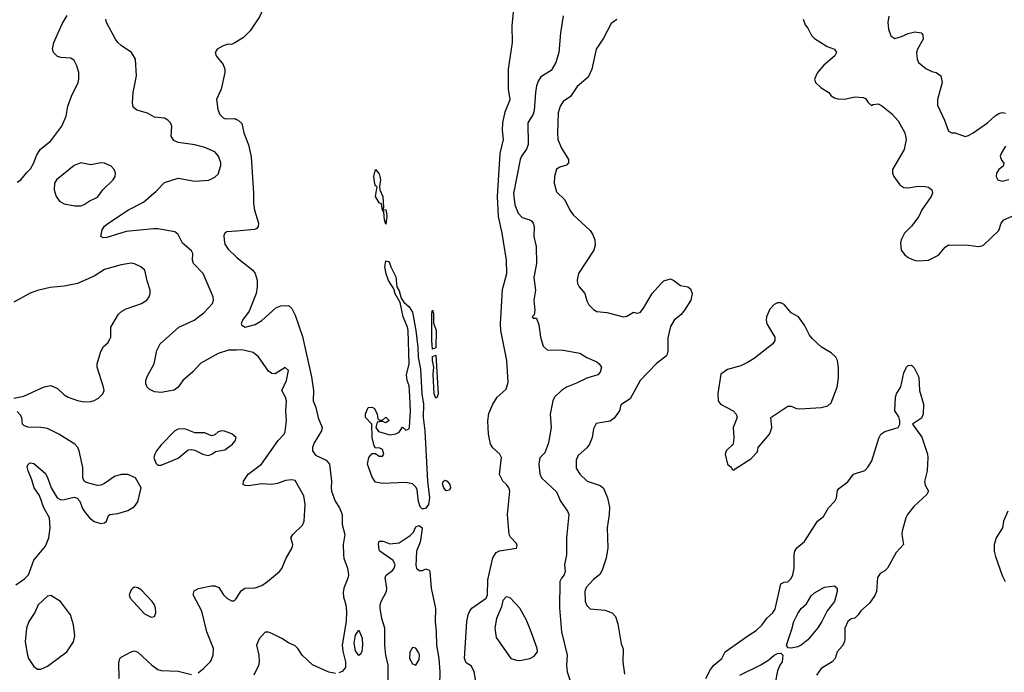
# Model space of a CAD drawing. Header units: inches. Extents: x 1550315 to 1685896, y 510706 to 640504.
# Tile 298 of 452: x 1638705 to 1644583, y 583747 to 587646. Entities that reach past the tile are written whole.
import ezdxf

# ---------------------------------------------------------------- set-up
doc = ezdxf.new("R2010")
doc.units = ezdxf.units.IN
doc.header["$MEASUREMENT"] = 0
doc.layers.add('B6538', color=7, linetype='Continuous')
doc.layers.add('B6548', color=7, linetype='Continuous')

msp = doc.modelspace()

# ---------------------------------------------------------------- linework, layer by layer
at = {"layer": 'B6538', "color": 5}
for points, elevation in [([(1638690, 586674.4), (1638711.2, 586688.8), (1638746.5, 586733.5), (1638770, 586754.8), (1638789.7, 586790.3), (1638805.2, 586834.8), (1638827.6, 586870), (1638890, 586921.6), (1638955.5, 587010), (1638981.4, 587070), (1638992, 587130), (1639014.7, 587190), (1639052.8, 587270), (1639057.4, 587290), (1639057.2, 587330), (1639046.2, 587370), (1639030, 587401.6), (1639010, 587415.1), (1638950, 587419.8), (1638930, 587426.2), (1638906.6, 587450), (1638899.7, 587470), (1638908.3, 587510), (1638958.8, 587621.2), (1638988.4, 587670)], 480), ([(1640000, 585672.5), (1639951.7, 585671.7), (1639890, 585651.7), (1639785.9, 585594.1), (1639738, 585542), (1639679.6, 585490), (1639650.2, 585449.8), (1639626.6, 585433.4), (1639550, 585418.8), (1639510, 585422.7), (1639478, 585438), (1639465.3, 585450), (1639457.6, 585470), (1639457.2, 585490), (1639464.8, 585515.2), (1639507.8, 585590), (1639524.2, 585670), (1639544, 585710), (1639655.6, 585810), (1639745.6, 585850), (1639804.7, 585895.3), (1639855.1, 585950), (1639862.7, 585970), (1639859.3, 585990), (1639800.8, 586130), (1639742.7, 586190), (1639736.8, 586210), (1639737.7, 586250), (1639730, 586264.5), (1639675.8, 586310), (1639650, 586363.6), (1639630, 586378.2), (1639530, 586395.6), (1639504.3, 586395.7), (1639340.2, 586379.8), (1639224.2, 586344.2), (1639203.1, 586343.1), (1639189.4, 586350), (1639196.4, 586390), (1639208.7, 586410), (1639230, 586429.2), (1639353.7, 586510), (1639443.4, 586556.6), (1639519.2, 586620.8), (1639570, 586674), (1639650, 586699.5), (1639750, 586682), (1639833.1, 586686.9), (1639870, 586704.9), (1639890, 586724), (1639905.4, 586774.6), (1639905.6, 586790), (1639892.6, 586830), (1639870, 586857.4), (1639810, 586883), (1639750, 586898.7), (1639650, 586912.8), (1639624.2, 586924.2), (1639609.6, 586950), (1639613.6, 587010), (1639604.5, 587030), (1639590, 587046.6), (1639570, 587057), (1639510, 587063.7), (1639467, 587087), (1639404.8, 587104.8), (1639382.9, 587122.9), (1639378, 587150), (1639382.6, 587210), (1639401.7, 587310), (1639395.1, 587410), (1639372.6, 587450), (1639310, 587491.9), (1639289.9, 587509.9), (1639276.1, 587530), (1639223.5, 587630), (1639218, 587650)], 460), ([(1640000, 587513.8), (1639990, 587507.3), (1639970, 587497.3), (1639950, 587499.1), (1639919, 587490), (1639883.7, 587470), (1639872.3, 587450), (1639877, 587430), (1639918.8, 587378.8), (1639928.7, 587350), (1639929.8, 587330), (1639908, 587230), (1639880.4, 587170), (1639888.3, 587110), (1639899.8, 587079.8), (1639919.5, 587059.5), (1639933.7, 587053.7), (1639990, 587054.8), (1640000, 587050.3)], 440), ([(1640000, 586383.4), (1639942, 586378), (1639929, 586370), (1639924.1, 586355.9), (1639924.7, 586330), (1639930, 586304), (1639950, 586275.1), (1640000, 586226.5)], 440), ([(1638670, 585384.7), (1638730, 585396.4), (1638850, 585452), (1638890, 585460.4), (1638930, 585443.1), (1638970, 585405.3), (1638993.4, 585390), (1639050.2, 585370.2), (1639090, 585362.6), (1639130, 585364.7), (1639150, 585371.3), (1639175.1, 585384.9), (1639202, 585410), (1639208.2, 585430), (1639206, 585450), (1639166.3, 585570), (1639168, 585590), (1639190, 585662.8), (1639205.9, 585694.1), (1639230, 585716.3), (1639243.1, 585736.9), (1639248, 585750), (1639249.7, 585810), (1639294, 585886), (1639314.9, 585905.1), (1639340.5, 585919.5), (1639432.7, 585950), (1639463.7, 585970), (1639478, 585990), (1639484.5, 586010), (1639483.6, 586030), (1639465.2, 586085.2), (1639451.5, 586150), (1639427, 586170), (1639390, 586187.1), (1639370, 586191.1), (1639310, 586182), (1639210, 586153.3), (1639150, 586114.5), (1639050, 586070.8), (1638970, 586053.2), (1638886.1, 586046.1), (1638810, 586028.2), (1638767.9, 586012.1), (1638670, 585957.7)], 480), ([(1638680.7, 584270), (1638733.5, 584306.5), (1638758, 584330), (1638790, 584418), (1638859.7, 584500.3), (1638878, 584550), (1638887.1, 584610), (1638881.7, 584670), (1638849.6, 584730), (1638823.3, 584803.3), (1638791.8, 584850), (1638777.8, 584897.8), (1638754.5, 584950), (1638750, 584974), (1638753.2, 584986.8), (1638763.7, 584996.3), (1638770, 584998.8), (1638790, 584994), (1638857.3, 584937.3), (1638871.5, 584911.5), (1638891.7, 584850), (1638929.2, 584789.2), (1638950, 584778.5), (1638970, 584778.6), (1639030, 584794), (1639048.5, 584788.5), (1639063, 584770), (1639077.1, 584730), (1639090.4, 584710), (1639122.4, 584670), (1639150, 584647.2), (1639190, 584636.4), (1639210, 584640.5), (1639222.7, 584650), (1639235.5, 584684.5), (1639242, 584690), (1639290, 584696), (1639350, 584713), (1639390, 584737.3), (1639410, 584766), (1639429, 584850), (1639395.3, 584910), (1639350, 584929.6), (1639310, 584929.7), (1639270, 584916.4), (1639210, 584874.7), (1639190, 584866), (1639170, 584863), (1639100.9, 584880.9), (1639089.5, 584890), (1639080.7, 584910), (1639081.3, 584970), (1639058.9, 585070), (1639052.4, 585090), (1639034.3, 585110), (1638938.7, 585170), (1638870, 585203.1), (1638830, 585210.7), (1638752.3, 585212.3), (1638730, 585222), (1638722, 585230), (1638716.9, 585270), (1638710, 585282.7), (1638690, 585304.5)], 480), ([(1639770, 583744.9), (1639802, 583770), (1639846.5, 583813.5), (1639858.9, 583850), (1639860.9, 583890), (1639822.4, 583990), (1639791.6, 584111.6), (1639741.3, 584210), (1639745.6, 584234.4), (1639772.8, 584247.2), (1639850, 584264), (1639870, 584264), (1639893.2, 584253.2), (1639921.4, 584210), (1639940.7, 584190), (1639970, 584174), (1639984.8, 584175.2), (1639995.9, 584184.1), (1640000, 584190.9)], 460), ([(1639299, 583710), (1639296.6, 583803.4), (1639303, 583830), (1639310, 583838.4), (1639370, 583870.4), (1639390, 583876.4), (1639410, 583866.7), (1639491, 583791), (1639530, 583763.7), (1639550, 583758), (1639650, 583753.1), (1639730, 583733.7)], 460)]:
    msp.add_lwpolyline(points, dxfattribs=dict(at, elevation=elevation))
at = {"layer": 'B6538', "color": 5, "elevation": 480}
for points in [[(1639070, 586791.1), (1639030, 586774.5), (1638924.2, 586690), (1638913.4, 586670), (1638910.4, 586630.3), (1638922.4, 586590), (1638941.8, 586561.8), (1638970, 586546.4), (1639034.6, 586534.6), (1639070, 586534.6), (1639090, 586542.3), (1639118.6, 586561.4), (1639170, 586586), (1639201.3, 586630), (1639262, 586690), (1639274.5, 586710), (1639277, 586730), (1639269.6, 586750), (1639250.8, 586770.8), (1639210, 586788), (1639190, 586790.9), (1639130, 586778)], [(1639690, 585202), (1639650, 585199.5), (1639630, 585189.3), (1639550, 585106), (1639520.7, 585070), (1639510.8, 585050), (1639504.9, 585030), (1639516.9, 584996.9), (1639530, 584984.7), (1639550, 584984.7), (1639650, 585027.3), (1639710, 585076), (1639730, 585078.8), (1639750, 585074), (1639798, 585050), (1639830, 585042), (1639852.7, 585050), (1639873.6, 585066.4), (1639930, 585077.1), (1639974.5, 585110), (1639992, 585130), (1639997.2, 585150), (1639971.9, 585171.9), (1639927.5, 585187.5), (1639910, 585189.6), (1639890, 585182.9), (1639870, 585166), (1639850, 585160.9), (1639810, 585178.5), (1639750, 585176.9)], [(1639390, 584255.1), (1639381, 584250), (1639370, 584239), (1639359.1, 584210), (1639364.9, 584190), (1639450, 584096.3), (1639490, 584077.3), (1639510, 584081), (1639517.2, 584102.8), (1639515.1, 584130), (1639509.6, 584150), (1639495.1, 584170), (1639430, 584239.5), (1639410, 584252)], [(1638890, 584205.2), (1638870, 584201.2), (1638814, 584150), (1638795.6, 584104.4), (1638758.7, 584050), (1638746, 584010), (1638737.6, 583930), (1638750.5, 583850), (1638758, 583830), (1638790, 583782.8), (1638810, 583766.8), (1638830, 583766.8), (1638870, 583783), (1638985.1, 583870), (1639025.1, 583930), (1639033.9, 583966.1), (1639026.3, 584030), (1639007.8, 584090), (1638949.2, 584170)]]:
    msp.add_lwpolyline(points, close=True, dxfattribs=at)
at = {"layer": 'B6548', "color": 5}
for points, elevation in [([(1640000, 588870.5), (1640043.1, 588783.1), (1640074.2, 588690), (1640147.1, 588567), (1640210, 588516.2), (1640236.2, 588476.2), (1640245.7, 588445.7), (1640255.4, 588330), (1640269.9, 588270), (1640268.1, 588230), (1640234.3, 588110), (1640237.6, 588090), (1640256.3, 588056.3), (1640263, 588010), (1640255.2, 587910), (1640239.2, 587860.8), (1640176.9, 587750), (1640136.9, 587663.1), (1640081, 587579), (1640040.1, 587539.9), (1640000, 587513.8)], 440), ([(1641435.9, 583650), (1641418.3, 583750), (1641403.2, 583783.2), (1641370, 583804.1), (1641359.8, 583830), (1641374.2, 584050), (1641382.3, 584090), (1641389.5, 584110.5), (1641403.3, 584130), (1641490.7, 584190), (1641497.8, 584210), (1641499.5, 584300.5), (1641530, 584430.7), (1641550, 584462.6), (1641570, 584473.9), (1641671, 584489), (1641674.9, 584505.1), (1641670, 584516.3), (1641634.4, 584554.4), (1641627, 584570), (1641617.8, 584690), (1641630.3, 584830), (1641625.3, 584850), (1641611.6, 584870), (1641589.2, 584890), (1641570.3, 584929.7), (1641580.9, 585030), (1641570.9, 585050.9), (1641528.9, 585088.9), (1641514.7, 585110), (1641504.4, 585170), (1641500.1, 585250), (1641505.7, 585294.3), (1641530, 585349.3), (1641555.8, 585390), (1641610, 585438), (1641620.4, 585479.6), (1641613.2, 585610), (1641578.3, 585790), (1641574.6, 585830), (1641586.6, 586033.4), (1641612.3, 586130), (1641610.2, 586210), (1641585.6, 586370), (1641563.8, 586470), (1641557.4, 586590), (1641574, 586846), (1641593.8, 586930), (1641586.7, 586986.7), (1641589.7, 587030), (1641603.6, 587096.4), (1641632.2, 587170), (1641622.9, 587230), (1641622.7, 587350), (1641647, 587510), (1641645.2, 587610), (1641659, 587750)], 440), ([(1641950.3, 587669.7), (1641933.3, 587566.7), (1641924.5, 587450), (1641906, 587390), (1641877.4, 587342.6), (1641816.4, 587303.6), (1641800.5, 587279.5), (1641790.1, 587249.9), (1641783.5, 587210), (1641776.8, 587103.2), (1641770, 587082), (1641738.9, 587030), (1641740.5, 586899.5), (1641730, 586872.3), (1641700.7, 586830), (1641693.5, 586810), (1641652.5, 586607.5), (1641660.6, 586540.6), (1641680.2, 586490), (1641704, 586464), (1641750.1, 586450.1), (1641762, 586442), (1641771.3, 586430), (1641776.5, 586410), (1641774.6, 586350), (1641787.9, 586290), (1641790.4, 586190), (1641775.1, 586104.9), (1641784.4, 586030), (1641775.3, 585970), (1641780.7, 585910), (1641776.9, 585883.1), (1641764.7, 585870), (1641770, 585862), (1641790, 585862), (1641803.4, 585823.4), (1641815.1, 585750), (1641830, 585694.9), (1641853.8, 585673.8), (1641950, 585671), (1642050, 585654.5), (1642090, 585627.7), (1642150, 585601.9), (1642165, 585590), (1642178.3, 585570), (1642170, 585539.7), (1642156.5, 585523.5), (1642090, 585504.9), (1642030, 585473.6), (1641970.1, 585449.9), (1641939.5, 585430), (1641898.4, 585390), (1641888.7, 585370), (1641872.4, 585290), (1641877.1, 585210), (1641862.5, 585117.5), (1641841, 585059), (1641810, 585028), (1641804.4, 584990), (1641810, 584932), (1641821, 584910), (1641910, 584824.7), (1641932.7, 584770), (1641976.3, 584710), (1641983.8, 584690), (1641968.8, 584550), (1641968.7, 584450), (1641956.5, 584390), (1641960.7, 584350), (1641956, 584330), (1641938.8, 584310), (1641930.5, 584289.5), (1641927.8, 584132.2), (1641939, 583990), (1641974.2, 583850), (1641970.1, 583790), (1641973.3, 583750), (1642008, 583650)], 460), ([(1642270, 587647.5), (1642237, 587623), (1642190, 587535.6), (1642146.7, 587470), (1642120.6, 587350), (1642098.2, 587301.8), (1642034.1, 587245.9), (1641993.9, 587186.1), (1641950, 587157.6), (1641931, 587130), (1641920.4, 587090), (1641914.8, 586970), (1641918, 586930), (1641939.2, 586879.2), (1641982, 586810), (1641981.6, 586790), (1641970, 586776.4), (1641930, 586765.6), (1641910, 586752.6), (1641898, 586710), (1641896.6, 586670), (1641910, 586616.9), (1641959.3, 586570), (1641990, 586508.2), (1642010, 586479.5), (1642110, 586386.7), (1642124.6, 586364.6), (1642138.6, 586330), (1642140.7, 586299.3), (1642131.7, 586270), (1642041.7, 586130), (1642033.4, 586090), (1642035.3, 586070), (1642045.3, 586050), (1642079.1, 586010), (1642090, 585966), (1642103.4, 585943.4), (1642130, 585914), (1642150, 585903), (1642210, 585897.6), (1642310, 585871.8), (1642330, 585875.8), (1642370, 585898), (1642390, 585892.7), (1642410, 585896.4), (1642430, 585922.4), (1642481.1, 586010), (1642530, 586066.4), (1642550, 586085.3), (1642590, 586097), (1642610, 586088.4), (1642650, 586058.4), (1642693.4, 586050), (1642710, 586037.1), (1642719, 586010), (1642711.5, 585970), (1642674.5, 585910), (1642655, 585885), (1642612.9, 585850), (1642590, 585813.3), (1642574.6, 585745.4), (1642574.2, 585665.8), (1642571.3, 585648.7), (1642563.6, 585636.4), (1642507.3, 585592.7), (1642409.3, 585490.7), (1642350, 585381.2), (1642294.4, 585345.6), (1642285.5, 585310), (1642254.8, 585265.2), (1642230, 585248.2), (1642146.5, 585233.5), (1642130, 585200.9), (1642121.9, 585150), (1642107.5, 585110), (1642091.7, 585088.3), (1642038.4, 585041.6), (1642026.4, 585013.6), (1642027.1, 584967.1), (1642050, 584930.2), (1642093, 584890), (1642170, 584864.1), (1642190, 584847.2), (1642215.1, 584790), (1642225.3, 584734.7), (1642224.8, 584690), (1642212.6, 584610), (1642215.6, 584490), (1642206.5, 584430), (1642182.6, 584357.4), (1642168.7, 584331.3), (1642130, 584300.7), (1642086.5, 584253.5), (1642078.8, 584230), (1642081.8, 584170), (1642090, 584146.7), (1642110, 584126.3), (1642199, 584119), (1642241.7, 584101.7), (1642261.5, 584081.5), (1642276.7, 584036.7), (1642296.7, 583916.7), (1642308.2, 583888.2), (1642305, 583810), (1642315.8, 583735.8)], 480), ([(1643382.3, 587650), (1643394.8, 587614.8), (1643410, 587594.9), (1643431.7, 587551.7), (1643450, 587532.9), (1643526.2, 587486.2), (1643570.4, 587470), (1643582.3, 587450), (1643572.4, 587430), (1643505.2, 587374.8), (1643467.1, 587330), (1643451.1, 587290), (1643456, 587270), (1643490, 587238.9), (1643535.5, 587210), (1643550.4, 587190.3), (1643570, 587179.3), (1643590, 587173), (1643629.5, 587170.5), (1643690, 587184.9), (1643741, 587181), (1643754.4, 587174.4), (1643770, 587152), (1643790, 587134), (1643800.2, 587139.8), (1643830, 587142.8), (1643850, 587133.4), (1643910, 587084.9), (1643950, 587042), (1643989.2, 586970), (1643997.5, 586930), (1643985.5, 586870), (1643914.9, 586750), (1643915.5, 586730), (1643923, 586710), (1643959.9, 586659.9), (1643983.8, 586643.8), (1644010, 586640.5), (1644068.2, 586651.8), (1644110, 586650.3), (1644130, 586644.9), (1644150.3, 586630.3), (1644154, 586610), (1644146, 586590), (1644090.4, 586510), (1644074, 586470), (1644030, 586411.6), (1643987, 586370), (1643967.2, 586330), (1643963.1, 586310), (1643968.5, 586270), (1643990, 586241.6), (1644010, 586224.9), (1644046, 586210), (1644070, 586205.3), (1644130, 586208.7), (1644190, 586239.3), (1644230, 586286.7), (1644250, 586301.3), (1644370, 586299.7), (1644430, 586291.8), (1644450, 586294), (1644460.1, 586299.9), (1644550, 586387.2), (1644565.4, 586430), (1644581.3, 586450), (1644697.4, 586502.6)], 520), ([(1643893, 587667), (1643887.6, 587630), (1643891.1, 587590), (1643905.2, 587550), (1643930, 587532.7), (1643970, 587544.7), (1644010, 587563.2), (1644050, 587573.6), (1644087.8, 587567.7), (1644096.4, 587556.4), (1644098.6, 587530), (1644065.2, 587470), (1644058.8, 587450), (1644062.6, 587410), (1644070.2, 587390.2), (1644115.3, 587355.3), (1644150, 587336.5), (1644176, 587330), (1644204, 587310), (1644213, 587270), (1644184.9, 587170), (1644184.9, 587135.1), (1644225.9, 587045.9), (1644250, 586980.7), (1644270, 586970.5), (1644290, 586970.4), (1644350, 586948.5), (1644370, 586954), (1644398, 586970), (1644482.7, 587030), (1644528.1, 587071.9), (1644550, 587084.9), (1644570, 587090.6), (1644590, 587088.4)], 540), ([(1640000, 587050.3), (1640010, 587045.7), (1640030, 587026), (1640042, 586970), (1640070, 586898.4), (1640087.6, 586827.6), (1640100.9, 586610), (1640100.6, 586550), (1640107.4, 586507.4), (1640129.7, 586430), (1640129.4, 586410), (1640120.9, 586399.1), (1640106.7, 586393.3), (1640000, 586383.4)], 440), ([(1644590, 586889.4), (1644567, 586850), (1644559.3, 586830), (1644567, 586807), (1644580.7, 586790), (1644579.1, 586780.9), (1644576, 586770), (1644550, 586751.8), (1644537.6, 586730), (1644534.9, 586710), (1644544.9, 586690), (1644570, 586680.5), (1644610, 586690.5)], 540), ([(1640000, 586226.5), (1640003.3, 586223.3), (1640096.8, 586150), (1640110.8, 586130), (1640122.2, 586090), (1640123.4, 586050), (1640116.5, 586010), (1640074.6, 585905.5), (1640035.3, 585850), (1640026.2, 585830), (1640030, 585820.9), (1640050, 585809.8), (1640110, 585826), (1640150, 585849.8), (1640234.5, 585925.5), (1640263.7, 585936.3), (1640310, 585938.3), (1640330, 585921), (1640350, 585879.8), (1640393.9, 585753.9), (1640447.7, 585512.3), (1640458.3, 585430), (1640456.3, 585370), (1640473.2, 585330), (1640487.1, 585267.1), (1640511.3, 585210), (1640505.8, 585190), (1640461.9, 585118.1), (1640453.2, 585090), (1640453.7, 585070), (1640470, 585043.9), (1640533.6, 585013.6), (1640554.7, 584990), (1640566, 584890), (1640563.4, 584850), (1640566.7, 584830), (1640589.2, 584769.2), (1640613.5, 584730), (1640629.7, 584690), (1640629.7, 584630), (1640646.6, 584570), (1640635.8, 584510), (1640637.4, 584450), (1640639.7, 584430), (1640662.8, 584370), (1640667, 584330), (1640663.5, 584310), (1640639.9, 584250), (1640636.2, 584223.8), (1640638.1, 584198.1), (1640652.6, 584150), (1640656.4, 584110), (1640653.9, 584050), (1640630.2, 583910), (1640633.7, 583873.7), (1640649.8, 583810.2), (1640650, 583776), (1640630, 583751.6), (1640610, 583743.6)], 440), ([(1640000, 584190.9), (1640026.3, 584233.7), (1640049.2, 584250.8), (1640110, 584251.1), (1640150, 584266.4), (1640184.4, 584290), (1640255.3, 584350), (1640270, 584367.6), (1640294.7, 584430), (1640331.6, 584490), (1640335.6, 584510), (1640324.2, 584550), (1640336.4, 584570), (1640392.9, 584627.1), (1640403.7, 584650), (1640409.2, 584749.2), (1640400.5, 584800.5), (1640350, 584893.1), (1640330, 584896.5), (1640292.6, 584892.6), (1640244.2, 584875.8), (1640210.2, 584869.8), (1640150, 584872.6), (1640070, 584861), (1640050, 584862.8), (1640038.9, 584870), (1640040.8, 584890), (1640069.3, 584930.7), (1640149.1, 584990.9), (1640247.5, 585132.5), (1640283, 585170), (1640290, 585186.8), (1640297.7, 585250), (1640293.3, 585310), (1640297.2, 585370), (1640291.6, 585391.6), (1640269.6, 585430), (1640296.9, 585490), (1640308.7, 585550), (1640290, 585568.7), (1640230.5, 585529.5), (1640210, 585532.3), (1640190, 585546.6), (1640131.3, 585631.3), (1640098.4, 585658.4), (1640030, 585672.9), (1640000, 585672.5)], 460), ([(1642800.6, 583710), (1642830, 583764.9), (1642850, 583789.1), (1642897.7, 583830), (1642917.2, 583870), (1643057.4, 583970), (1643102.8, 583997.2), (1643138.6, 584030), (1643165.2, 584070), (1643199.2, 584100.8), (1643215.1, 584124.9), (1643250, 584274.8), (1643270, 584285.5), (1643290, 584288), (1643310, 584307.7), (1643320.4, 584330), (1643328.2, 584370), (1643328.4, 584450), (1643333.6, 584470), (1643345.6, 584490), (1643391.3, 584528.7), (1643468.9, 584650), (1643502.9, 584677.1), (1643534.5, 584730), (1643570.7, 584770), (1643581.4, 584790), (1643587.2, 584832.8), (1643594.5, 584845.5), (1643650, 584885.5), (1643684, 584930), (1643750, 584953.4), (1643770, 584974.9), (1643792.7, 585010), (1643834.5, 585145.5), (1643847.1, 585170), (1643870, 585185), (1643950, 585210.5), (1643959.2, 585230), (1643959.7, 585250), (1643953.7, 585273.7), (1643929.7, 585309.7), (1643934, 585390), (1643940.5, 585410), (1643966.6, 585453.4), (1643983.7, 585536.3), (1643999.3, 585570), (1644010, 585580.7), (1644030, 585582.8), (1644045.8, 585565.8), (1644072.4, 585510), (1644077.1, 585430), (1644101.7, 585350), (1644098.8, 585290), (1644090, 585266), (1644036, 585230), (1644091.2, 585151.2), (1644124.2, 585050), (1644127.8, 585030), (1644122.4, 584950), (1644106.9, 584886.9), (1644110, 584864.7), (1644130.4, 584830), (1644121.3, 584810), (1644042.6, 584737.4), (1644005.1, 584690), (1643995.5, 584670), (1643973.2, 584590), (1643971, 584570), (1643982.3, 584510), (1643937.2, 584462.8), (1643886.6, 584370), (1643870, 584353), (1643843.2, 584336.8), (1643825.6, 584314.4), (1643821.1, 584230), (1643810, 584205.3), (1643779.5, 584160.5), (1643725.9, 584114.1), (1643710, 584089.7), (1643690, 584071.5), (1643670, 584066.9), (1643650, 584051), (1643631.1, 584010), (1643632.1, 583950), (1643628.3, 583930), (1643615.9, 583904.1), (1643584.9, 583870), (1643574.3, 583830), (1643555.3, 583810), (1643490.2, 583769.8), (1643461.3, 583730)], 480), ([(1644605.3, 584710), (1644577.8, 584650), (1644573.2, 584610), (1644535.5, 584550), (1644522.8, 584510), (1644523.7, 584470), (1644530, 584439.3), (1644570, 584326.4), (1644589.2, 584290)], 520), ([(1640904, 583670), (1640904.5, 583790), (1640890.5, 583850), (1640884.1, 583910), (1640884.3, 584010), (1640867.7, 584067.7), (1640856.7, 584130), (1640856, 584150), (1640861.9, 584170), (1640894.5, 584230), (1640895.9, 584250), (1640886.1, 584313.9), (1640892.2, 584327.8), (1640930, 584356.4), (1640940.5, 584370), (1640945.6, 584390), (1640934.2, 584414.2), (1640855.3, 584470), (1640850, 584478), (1640846.2, 584513.8), (1640850, 584530.4), (1640874, 584530), (1640915.3, 584515.3), (1640970, 584520.7), (1641035.5, 584564.5), (1641055.2, 584584.8), (1641070, 584615.8), (1641090, 584625), (1641107.6, 584610), (1641106.4, 584590), (1641095.6, 584524.4), (1641073.9, 584470), (1641070, 584384.7), (1641073.4, 584370), (1641090, 584354.6), (1641110, 584356.1), (1641130, 584365.7), (1641150, 584358.4), (1641154.4, 584350), (1641160.9, 584250), (1641188.1, 584128.1), (1641185.5, 584050), (1641192.2, 583990), (1641193.2, 583910), (1641207.6, 583830), (1641213, 583750), (1641211.4, 583670)], 420), ([(1640590, 583740.3), (1640550, 583747.4), (1640452.4, 583792.4), (1640391.6, 583850), (1640365.8, 583890), (1640350, 583904.9), (1640310, 583922.4), (1640270, 583950.2), (1640210, 583979.3), (1640190, 583987.7), (1640170, 583986.8), (1640133.6, 583946.4), (1640118.4, 583910), (1640132.4, 583850), (1640134.7, 583810), (1640130, 583787.3), (1640102, 583730)], 440), ([(1643004.5, 583730), (1643130, 583791.4), (1643178, 583822), (1643210, 583850.4), (1643230, 583859.3), (1643250, 583860.7), (1643260.7, 583850), (1643257.3, 583810), (1643243, 583790), (1643230, 583755.3), (1643215, 583685)], 460)]:
    msp.add_lwpolyline(points, dxfattribs=dict(at, elevation=elevation))
for points, elevation in [([(1640890, 586424), (1640882, 586450), (1640879, 586499), (1640870, 586508), (1640865.2, 586545.2), (1640850, 586552.3), (1640829.4, 586590), (1640838, 586650), (1640830, 586654), (1640825.1, 586665.1), (1640819.6, 586710), (1640830, 586750.7), (1640850, 586726), (1640854.6, 586710), (1640858, 586690), (1640852.4, 586650), (1640854.4, 586630), (1640872.9, 586590), (1640876.9, 586523.1), (1640872.7, 586512.7), (1640890, 586511), (1640894.9, 586490), (1640897.1, 586470)], 420), ([(1641110, 584721.5), (1641095.9, 584735.9), (1641086.7, 584766.7), (1641077.1, 584837.1), (1641070.9, 584850.9), (1641050, 584873.5), (1641010, 584881.1), (1640870, 584875.1), (1640830, 584884), (1640810, 584913.2), (1640782, 584990), (1640789.3, 585030.7), (1640810, 585054), (1640830, 585054), (1640850, 585038), (1640870, 585038), (1640879, 585050), (1640870, 585078), (1640850, 585088), (1640830, 585086), (1640820.4, 585100.4), (1640808.7, 585150), (1640808, 585230), (1640769, 585270), (1640768.9, 585291.1), (1640786, 585330), (1640810, 585332), (1640823.6, 585323.6), (1640838, 585290), (1640842, 585262), (1640850, 585254), (1640870, 585254), (1640890, 585271), (1640911.6, 585251.6), (1640890, 585238), (1640870, 585246), (1640838, 585242), (1640832, 585210), (1640846, 585186), (1640914, 585166), (1640950, 585172), (1640970, 585182), (1640990, 585212), (1641010, 585194), (1641030, 585202), (1641031.1, 585210), (1641037.4, 585310), (1641034.2, 585394.2), (1641030, 585458), (1641018.4, 585490), (1641015.1, 585524.9), (1641029.3, 585590), (1641023.9, 585790), (1641020.4, 585810), (1640994.2, 585870), (1640977, 585957), (1640947.4, 586007.4), (1640938.9, 586038.9), (1640907.6, 586087.6), (1640891.8, 586128.2), (1640885.6, 586170), (1640890, 586206), (1640910, 586199.1), (1640919.7, 586170), (1640950.1, 586110.1), (1640957, 586050), (1640970, 586026.8), (1640982.5, 585982.5), (1640998.7, 585958.7), (1641030.8, 585930.8), (1641050, 585898), (1641070.1, 585790), (1641082.3, 585690), (1641082.9, 585630), (1641097.2, 585557.2), (1641105.9, 585410), (1641115.3, 585350), (1641113.7, 585270), (1641123.3, 585190), (1641139.2, 584890), (1641151.4, 584790), (1641145.8, 584750), (1641130, 584727.9)], 420), ([(1643250, 585954.3), (1643230, 585954.3), (1643210, 585945.1), (1643184.3, 585915.7), (1643163.6, 585870), (1643161.1, 585850), (1643164.6, 585830), (1643212.9, 585750), (1643212.7, 585730), (1643201.1, 585710), (1643090, 585622.7), (1643050, 585598), (1643010, 585578.3), (1642930, 585556), (1642890, 585529.2), (1642872.8, 585412.8), (1642875.5, 585370), (1642888, 585350), (1642964, 585310), (1642982, 585290), (1642988, 585270), (1642964.4, 585210), (1642968.4, 585150), (1642964.9, 585110), (1642922.8, 585070), (1642916.3, 585050), (1642931.3, 584991.3), (1642954, 584970), (1642958, 584958), (1642970, 584954), (1642976.4, 584963.6), (1643070, 585022.8), (1643110, 585064.7), (1643114, 585090), (1643180.9, 585170), (1643189.4, 585190), (1643196, 585210), (1643189.2, 585270), (1643290, 585336.3), (1643310, 585336.3), (1643342.8, 585322.8), (1643361.6, 585321.6), (1643490, 585328.6), (1643530, 585339.6), (1643550, 585356.4), (1643585, 585450), (1643593.6, 585506.4), (1643594, 585566), (1643588.1, 585610), (1643577.8, 585630), (1643550, 585655.2), (1643491.2, 585690), (1643438.6, 585738.6), (1643420.7, 585760.7), (1643390, 585820.9), (1643355.1, 585870), (1643310, 585894.5), (1643270, 585944.2)], 520), ([(1641170, 585678), (1641165.8, 585730), (1641165.2, 585890), (1641170, 585911.3), (1641174.8, 585890), (1641174.8, 585834.8), (1641190.4, 585790), (1641190, 585686)], 420), ([(1641190, 585384.5), (1641179.6, 585410), (1641172.7, 585527.3), (1641177.2, 585570), (1641169.8, 585610), (1641170, 585634), (1641190, 585642), (1641203, 585410), (1641197.3, 585390)], 420), ([(1641250, 584832), (1641236.9, 584850), (1641230, 584874), (1641232.7, 584887.3), (1641244.8, 584895.2), (1641256.3, 584890), (1641273.4, 584870), (1641277.4, 584850), (1641270, 584835.1)], 420), ([(1643310, 583892.4), (1643293.6, 583893.6), (1643282, 583910), (1643315.4, 584004.6), (1643326, 584050), (1643350, 584099.5), (1643370, 584128.5), (1643403.3, 584156.7), (1643430, 584203.8), (1643450, 584221.3), (1643510, 584255.5), (1643570, 584264.7), (1643584.7, 584250), (1643586, 584230), (1643570, 584169.3), (1643525.3, 584114.8), (1643494, 584050), (1643470, 584013.3), (1643410, 583940.5), (1643370, 583909.8), (1643350, 583900.3)], 460), ([(1641610, 584198), (1641590, 584177.2), (1641581.1, 584138.9), (1641551.6, 584068.5), (1641542.3, 584010), (1641550, 583954.8), (1641637.6, 583830), (1641670, 583819.3), (1641690, 583818), (1641750, 583828.9), (1641776.3, 583843.7), (1641797, 583870), (1641795.1, 583890), (1641757.7, 583990), (1641730, 584058), (1641690, 584129.5), (1641632.8, 584192.8)], 460), ([(1640730, 583847.7), (1640710, 583875.1), (1640701.1, 583921.1), (1640710, 583968.5), (1640730, 583998.4), (1640750, 583950.4), (1640752.4, 583910), (1640748.2, 583871.8), (1640742.3, 583857.7)], 420), ([(1641050, 583894.5), (1641033.4, 583866.6), (1641031.8, 583830), (1641050, 583797.1), (1641070, 583790.4), (1641090, 583822.8), (1641090.8, 583850.8), (1641084.7, 583870), (1641070, 583891.8)], 420)]:
    msp.add_lwpolyline(points, close=True, dxfattribs=dict(at, elevation=elevation))

doc.saveas('drawing.dxf')
